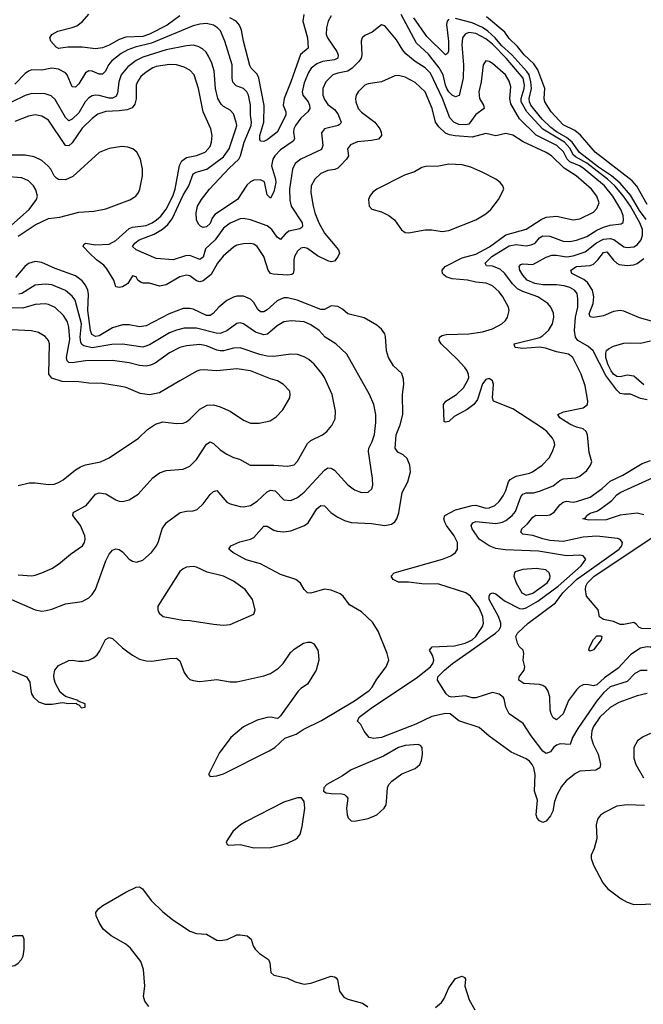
# Model space of a CAD drawing. Header units: inches. Extents: x 1834610 to 2027685, y 642842 to 774116.
# Tile 516 of 632: x 1963198 to 1966907, y 717903 to 723759. Entities that reach past the tile are written whole.
import ezdxf

# ---------------------------------------------------------------- set-up
doc = ezdxf.new("R2010")
doc.units = ezdxf.units.IN
doc.header["$MEASUREMENT"] = 0
doc.layers.add('B9761', color=7, linetype='Continuous')
doc.layers.add('B9762', color=7, linetype='Continuous')

msp = doc.modelspace()

# ---------------------------------------------------------------- linework, layer by layer
at = {"layer": 'B9761', "color": 5}
for points, elevation in [([(1963150, 719887.7), (1963238, 719850), (1963258.6, 719818.5), (1963263.7, 719770), (1963268.8, 719750), (1963280.4, 719730), (1963310, 719702.4), (1963350, 719688.7), (1963391.3, 719688.7), (1963450, 719698), (1963490, 719692), (1963534, 719694), (1963534, 719690), (1963550, 719684.7), (1963566.7, 719666.7), (1963588, 719670), (1963588, 719690), (1963546, 719706), (1963546, 719710), (1963470, 719733.2), (1963439.6, 719759.6), (1963411.6, 719810), (1963404.1, 719835.9), (1963401.2, 719858.8), (1963407.3, 719890), (1963430, 719918), (1963490, 719948), (1963510, 719950.3), (1963550, 719943.1), (1963575.8, 719944.2), (1963610, 719950.3), (1963637.2, 719962.8), (1963658.2, 719981.8), (1963671.1, 720000)], 420), ([(1963841.4, 720000), (1963870, 719978.9), (1963910, 719956), (1963950, 719946), (1963983.4, 719943.4), (1964090, 719960.2), (1964130, 719960.9), (1964150, 719945.5), (1964177.3, 719877.3), (1964193.4, 719850), (1964210, 719835.5), (1964230, 719828), (1964270, 719822.4), (1964370, 719835.2), (1964450, 719820.3), (1964490, 719820.7), (1964650, 719855.8), (1964690, 719870.2), (1964737.8, 719902.2), (1964765.1, 719930), (1964810, 719996.4), (1964813.7, 720000)], 420), ([(1964972.5, 720000), (1964977.8, 719950), (1964962, 719890), (1964910, 719806.6), (1964870, 719782), (1964854.1, 719765.9), (1964750, 719618), (1964734.4, 719605.6), (1964730, 719602.7), (1964691.3, 719611.3), (1964670, 719609.7), (1964610, 719592.9), (1964530, 719552.8), (1964454.6, 719490), (1964383.5, 719396.5), (1964322, 719270), (1964330, 719258.8), (1964370, 719262.6), (1964410, 719273.1), (1964680.9, 719410), (1964715.2, 719430), (1964774.6, 719485.4), (1964842, 719510), (1964883.2, 719536.8), (1964992.8, 719590), (1965190, 719707.6), (1965276.2, 719770), (1965294.8, 719790), (1965322.7, 719837.3), (1965378.3, 719910), (1965392.8, 719950), (1965384.2, 719990), (1965380.2, 720000)], 420), ([(1966930, 719750.5), (1966870, 719737.7), (1966761.6, 719698.4), (1966710, 719669.1), (1966648.8, 719610), (1966610, 719555.6), (1966599.8, 719530), (1966597.2, 719490), (1966609.6, 719450), (1966638, 719390), (1966651.3, 719330), (1966647.8, 719310), (1966623.6, 719296.4), (1966530, 719289.1), (1966504.1, 719275.9), (1966448.9, 719231.1), (1966421.1, 719198.9), (1966393.6, 719150), (1966379.6, 719110), (1966367.9, 719052.1), (1966355.8, 719024.2), (1966330, 718992.6), (1966310, 718985.1), (1966290, 718993.5), (1966275.3, 719010), (1966269.8, 719030), (1966277.5, 719117.5), (1966259.8, 719170), (1966264.3, 719270), (1966255.7, 719310), (1966246.5, 719330), (1966230, 719349.8), (1966210, 719363.2), (1966121.9, 719401.9), (1965990, 719497.8), (1965930, 719549.8), (1965810, 719589.1), (1965758.3, 719630), (1965730, 719633.2), (1965650, 719613.7), (1965555, 719570), (1965350, 719489.9), (1965303.1, 719483.1), (1965277.2, 719490), (1965247.5, 719527.5), (1965227.6, 719567.6), (1965207, 719587), (1965217.7, 719610), (1965295.6, 719670), (1965556.6, 719843.4), (1965641.8, 719910), (1965655.8, 719930), (1965660.2, 719950), (1965655, 719975), (1965640.9, 720000)], 380), ([(1966930, 719889.1), (1966890, 719889.1), (1966856.2, 719870), (1966810, 719822.1), (1966710, 719790.3), (1966670, 719755.3), (1966630, 719706.9), (1966517, 719543), (1966486.5, 719490), (1966471.6, 719448.5), (1966411.7, 719451.7), (1966390, 719444.4), (1966373.4, 719430), (1966355.8, 719404.2), (1966330, 719393.8), (1966310, 719408.1), (1966239.1, 719499.1), (1966193, 719573), (1966108.8, 719630), (1966089.9, 719669.9), (1966079.5, 719719.5), (1966073.5, 719730), (1966050, 719747.4), (1966010, 719756.8), (1965910, 719726.2), (1965890, 719725.3), (1965850, 719736.8), (1965768, 719730), (1965753.1, 719733.1), (1965735.1, 719750), (1965683.7, 719830), (1965685.7, 719850), (1965723.9, 719890), (1965771.3, 719930), (1965871.3, 720000)], 360), ([(1966857.3, 720000), (1966830, 719982.3), (1966758.1, 719901.9), (1966676.3, 719843.7), (1966630, 719803.5), (1966610, 719796.3), (1966570, 719804), (1966550, 719803.1), (1966530, 719792.5), (1966510, 719773.8), (1966462.8, 719710), (1966430, 719630.8), (1966390, 719594.3), (1966370, 719607.3), (1966358.8, 719630), (1966353.1, 719653.1), (1966351, 719731), (1966339.4, 719770), (1966328, 719788), (1966310, 719799), (1966290, 719804.1), (1966196, 719810), (1966167.1, 719830), (1966168.4, 719850), (1966198.2, 719890), (1966203.1, 719910), (1966193, 719950), (1966195.6, 719990), (1966193.8, 720000)], 340), ([(1966950, 719513.7), (1966905.9, 719494.1), (1966871.6, 719470), (1966851.1, 719430), (1966850, 719367.7), (1966861.6, 719330), (1966907, 719250)], 420), ([(1966914.8, 719085.2), (1966810, 719088.4), (1966750, 719080.8), (1966676.5, 719043.5), (1966653, 719027), (1966635.2, 719004.8), (1966626, 718970), (1966630.3, 718890), (1966613.8, 718830), (1966597.4, 718790), (1966596.5, 718770), (1966610.2, 718730), (1966666, 718626), (1966695.5, 718590), (1966775.5, 718530), (1966810.6, 718510), (1966850, 718496.1), (1966990, 718500.2)], 420), ([(1963967, 717890), (1963942.2, 717922.2), (1963935, 717950), (1963941.7, 718010), (1963934.1, 718110), (1963917.7, 718157.7), (1963857.7, 718237.7), (1963830, 718259.8), (1963742.7, 718310), (1963695, 718350), (1963670, 718389.6), (1963652.9, 718430), (1963651.9, 718450), (1963666.6, 718470), (1963692.9, 718490), (1963830, 718570.6), (1963890, 718599.8), (1963910, 718600.7), (1963929.3, 718589.3), (1963980.5, 718520.5), (1964050, 718453.8), (1964107.1, 718407.1), (1964210, 718337.8), (1964250, 718323.2), (1964310, 718320.8), (1964370, 718285.3), (1964390, 718282), (1964432.5, 718287.5), (1964490, 718315.8), (1964510, 718317), (1964550.2, 718310.2), (1964574, 718290), (1964586.7, 718250), (1964598, 718230), (1964624.9, 718204.9), (1964677.3, 718170), (1964685.5, 718150), (1964692.4, 718092.4), (1964710, 718075.5), (1964790, 718058), (1964836.3, 718036.3), (1964890, 718023.8), (1964930, 718028.4), (1965050, 718070.3), (1965070, 718067.3), (1965080.7, 718060.7), (1965088.2, 718048.2), (1965100.8, 717980.8), (1965126.4, 717946.4), (1965150, 717934), (1965237.3, 717910), (1965269, 717889)], 380), ([(1965670, 717883.1), (1965706.3, 717913.7), (1965722.2, 717937.8), (1965750, 718002), (1965790, 718057.3), (1965830, 718070.4), (1965842.8, 718062.8), (1965850, 718052), (1965846.4, 718010), (1965870.3, 717930), (1965904.6, 717870)], 380)]:
    msp.add_lwpolyline(points, dxfattribs=dict(at, elevation=elevation))
at = {"layer": 'B9761', "color": 5, "elevation": 420}
for points in [[(1965568.2, 719448.2), (1965490, 719441.4), (1965451.1, 719430), (1965361, 719379), (1965170, 719297.1), (1965118.1, 719261.9), (1965024.7, 719210), (1965006.7, 719190), (1965004.4, 719170), (1965020.9, 719160.9), (1965050, 719155.8), (1965114.8, 719154.8), (1965130.2, 719150.2), (1965140.6, 719140.6), (1965148.7, 719128.7), (1965142, 719070), (1965145.3, 719030), (1965152.6, 719012.6), (1965170, 718994.4), (1965190, 718991.7), (1965270, 719008.2), (1965321.6, 719030), (1965365.6, 719070), (1965376.9, 719090), (1965380.5, 719110), (1965386.3, 719190), (1965393.6, 719210), (1965411.6, 719230), (1965470, 719273.7), (1965550, 719306), (1965578, 719330), (1965587.7, 719352.3), (1965593.6, 719390), (1965591.1, 719430), (1965581.4, 719441.5)], [(1964850, 719131.8), (1964770, 719105.7), (1964545.3, 718990), (1964511.6, 718970), (1964465.4, 718930), (1964425.5, 718870), (1964433, 718853), (1964442, 718850), (1964510, 718853.2), (1964590, 718833.2), (1964690, 718835.8), (1964750, 718848.9), (1964790, 718861.1), (1964836.3, 718883.7), (1964850, 718892.7), (1964865.2, 718914.8), (1964878.9, 718961.1), (1964894.2, 719070), (1964889.8, 719110), (1964873.6, 719130)], [(1963170, 718310.4), (1963033.6, 718266.4), (1962950, 718249.3), (1962852.7, 718210), (1962837.1, 718190), (1962869, 718149), (1962930, 718118.7), (1962970, 718108.5), (1963030, 718102.4), (1963070, 718108), (1963110, 718124), (1963170, 718134.8), (1963190, 718146.8), (1963209.6, 718170.4), (1963219.5, 718190), (1963225.6, 718230), (1963225.6, 718290), (1963217, 718310)]]:
    msp.add_lwpolyline(points, close=True, dxfattribs=at)
at = {"layer": 'B9762', "color": 5}
for points, elevation in [([(1965050, 723781.7), (1965033.4, 723750), (1965022.7, 723710), (1965020.8, 723670), (1965029.5, 723650), (1965084.5, 723570), (1965093, 723550), (1965089.5, 723530.5), (1965070, 723520.6), (1964998.9, 723510), (1964964.4, 723495.6), (1964931.6, 723470), (1964915.8, 723444.2), (1964890, 723382.6), (1964878.5, 723330), (1964882.7, 723310), (1964912.9, 723270), (1964922.1, 723250), (1964922.9, 723230), (1964911.8, 723210), (1964870, 723173.6), (1964838.1, 723130), (1964829.2, 723110), (1964826.7, 723090), (1964832.4, 723050), (1964824.2, 723035.8), (1964750, 722985), (1964715.1, 722950), (1964703.1, 722930), (1964695.7, 722890), (1964720.3, 722810), (1964720.9, 722790), (1964710, 722735.6), (1964690, 722697), (1964670, 722718), (1964654.5, 722794.5), (1964630, 722806.9), (1964590, 722804.3), (1964570, 722794), (1964550, 722773.8), (1964493.5, 722690), (1964359.3, 722600.7), (1964342.1, 722577.9), (1964330, 722546.9), (1964310, 722527.1), (1964290, 722523.6), (1964274, 722530), (1964262, 722542), (1964250, 722568), (1964246.9, 722610), (1964256.4, 722650), (1964278.5, 722690), (1964327.1, 722750), (1964443.8, 722876.2), (1964500.9, 722930), (1964511.1, 722950), (1964533.5, 723030), (1964574.6, 723130), (1964576.8, 723150), (1964571.4, 723190), (1964571, 723250), (1964558.5, 723310), (1964549.9, 723329.9), (1964530, 723349.8), (1964486, 723366), (1964466.6, 723386.6), (1964461.3, 723410), (1964461.6, 723490), (1964419, 723630), (1964391.7, 723691.7), (1964375.3, 723710), (1964350, 723725.6), (1964310, 723735.2), (1964270, 723732.1), (1964230, 723722.7), (1963981.5, 723618.5), (1963884.9, 723595.2), (1963840.4, 723579.6), (1963802.2, 723557.8), (1963746.4, 723513.6), (1963726.6, 723490), (1963707.8, 723452.2), (1963690, 723435.2), (1963670, 723434.7), (1963630, 723451.9), (1963610, 723453.8), (1963590, 723443.1), (1963550, 723378.2), (1963530, 723356.8), (1963510, 723359.7), (1963479.9, 723430), (1963470, 723442), (1963430, 723464.5), (1963390, 723469.9), (1963330, 723457.9), (1963270, 723459.6), (1963250, 723453.5), (1963230, 723438.5), (1963170, 723375.9)], 340), ([(1964150, 723781.8), (1964074.8, 723725.2), (1963970, 723671.6), (1963930, 723659.4), (1963830, 723655.7), (1963790, 723641.5), (1963730, 723606.7), (1963690, 723591.3), (1963650, 723584.6), (1963570, 723594.4), (1963485.3, 723594.8), (1963430, 723587.3), (1963414.5, 723594.5), (1963384, 723630), (1963377.2, 723650), (1963389.2, 723670), (1963425.2, 723690), (1963510, 723711.3), (1963537.5, 723722.5), (1963572, 723748.1), (1963610, 723791.1)], 320), ([(1964887.5, 723790), (1964882.8, 723750), (1964910.1, 723650), (1964914.3, 723590), (1964868, 723552), (1964811.5, 723390), (1964770.1, 723290.1), (1964765.4, 723250), (1964780.6, 723210), (1964780.1, 723190), (1964730, 723089.8), (1964670, 723044.5), (1964650, 723034.3), (1964630, 723036), (1964626.5, 723046.5), (1964626.2, 723070), (1964649.5, 723150), (1964652.1, 723247.9), (1964620.4, 723410), (1964610, 723435.5), (1964575.4, 723470), (1964567.2, 723487.2), (1964528.4, 723630), (1964516.7, 723696.7), (1964506, 723726), (1964485.3, 723750), (1964447.2, 723770)], 320), ([(1966930, 721498.9), (1966890, 721505.2), (1966830, 721531.3), (1966790, 721530.7), (1966770, 721536.3), (1966750, 721554.6), (1966683.6, 721643.6), (1966607.9, 721790), (1966576.3, 721816.3), (1966518.2, 721850), (1966503.5, 721870), (1966497.6, 721910), (1966504.4, 721990), (1966517.3, 722050), (1966518.2, 722098.2), (1966512.9, 722130), (1966498.3, 722150), (1966470, 722166.7), (1966436, 722176), (1966390, 722180.9), (1966310, 722180.9), (1966261, 722190), (1966216, 722210), (1966190, 722238.8), (1966171.6, 722270), (1966168.4, 722291.6), (1966178.2, 722301.8), (1966190, 722305.8), (1966250, 722301.8), (1966330, 722346.5), (1966362.5, 722357.5), (1966390, 722358.4), (1966450, 722348.2), (1966490, 722354.7), (1966561.2, 722378.8), (1966628.9, 722431.1), (1966670, 722452.9), (1966710, 722457.6), (1966730.6, 722450.6), (1966790, 722408.5), (1966810, 722403.8), (1966850, 722407.9), (1966870, 722419.4), (1966894.9, 722450), (1966902.6, 722477.4), (1966901.6, 722510), (1966886.8, 722550), (1966830, 722649.5), (1966789.1, 722710), (1966738.4, 722770), (1966694.3, 722810), (1966570, 722904.6), (1966502.8, 722942.8), (1966492.5, 722952.5), (1966470, 722995.2), (1966437.4, 723030), (1966308.5, 723108.5), (1966213.2, 723210), (1966180.9, 723270), (1966179.5, 723290), (1966198.6, 723350), (1966200.4, 723370), (1966191.4, 723410), (1966091.6, 723530), (1966010, 723613.1), (1965970, 723645.4), (1965910, 723675.6), (1965870, 723683), (1965846.9, 723673.1), (1965831.6, 723650), (1965827, 723610), (1965838.3, 723490), (1965835.6, 723410), (1965811.3, 723308.7), (1965790, 723299.4), (1965770, 723310.5), (1965750, 723329.9), (1965738.5, 723350), (1965729.9, 723370), (1965717.1, 723430), (1965692.9, 723472.9), (1965630, 723553), (1965558.6, 723618.6), (1965467.4, 723790)], 340), ([(1965750, 723762.2), (1965740.7, 723750), (1965735.5, 723730), (1965748, 723631.9), (1965747.8, 723572.2), (1965742.2, 723557.8), (1965730, 723549), (1965619, 723659), (1965542.5, 723770)], 320), ([(1966923.9, 722570), (1966883.3, 722623.3), (1966830, 722714.6), (1966770, 722785.6), (1966718, 722830), (1966641, 722881), (1966528, 722968), (1966484, 723030), (1966450, 723058.8), (1966391.3, 723091.3), (1966357.5, 723117.5), (1966306.3, 723166.3), (1966260.9, 723220.9), (1966238.4, 723250), (1966229.5, 723270), (1966227.6, 723290), (1966241.3, 723350), (1966238.9, 723390), (1966227.8, 723430), (1966214.8, 723450), (1966124.2, 723550), (1966064.4, 723604.4), (1966026.3, 723650), (1965982.4, 723690), (1965950, 723712.7), (1965890, 723739.3), (1965790, 723766.7)], 320), ([(1966930, 722659.9), (1966868.3, 722768.3), (1966839.8, 722799.8), (1966621.2, 722970), (1966532.4, 723072.4), (1966498.8, 723098.8), (1966430, 723133.8), (1966358.5, 723210), (1966321.8, 723270), (1966317.8, 723290), (1966320.4, 723350), (1966279.6, 723459.6), (1966255.6, 723495.6), (1966199.1, 723550), (1966159.6, 723599.6), (1966110, 723646.2), (1966083.5, 723683.5), (1965975.1, 723775.1)], 280), ([(1965871.3, 720000), (1966028.4, 720110), (1966050.4, 720130), (1966060.2, 720150), (1966058.6, 720170), (1966044.7, 720210), (1965989.9, 720310), (1965989.8, 720330.2), (1965996.6, 720343.4), (1966010, 720350.3), (1966030, 720344.7), (1966081.9, 720301.9), (1966170, 720257.7), (1966190, 720255.3), (1966210, 720260.2), (1966279.5, 720300.5), (1966400.1, 720390), (1966536.7, 720510), (1966565.1, 720550), (1966549.8, 720569.8), (1966530, 720573.6), (1966450, 720569.9), (1966282.9, 720597), (1966085.8, 720605.8), (1966030, 720614.3), (1965990, 720630.5), (1965930, 720669.2), (1965888.9, 720730), (1965882.4, 720750), (1965893.3, 720766.7), (1965910, 720773.5), (1966030, 720763.4), (1966069.9, 720770.1), (1966090, 720780.1), (1966127.3, 720810), (1966146.7, 720833.2), (1966178.9, 720921.1), (1966190, 720937.9), (1966210, 720944.6), (1966254.4, 720945.6), (1966290, 720955), (1966370, 720987.1), (1966410, 721018.5), (1966430, 721027.4), (1966505.3, 721034.7), (1966530, 721044.7), (1966570, 721077.6), (1966592.4, 721110), (1966599.7, 721130), (1966585.6, 721185.6), (1966574, 721290), (1966566.3, 721310), (1966550, 721324.5), (1966510, 721334.6), (1966470, 721352.3), (1966409.7, 721390), (1966399.1, 721410), (1966433.1, 721426.9), (1966549.3, 721450), (1966574, 721470), (1966576.2, 721490), (1966562, 721582), (1966537, 721650), (1966487, 721750), (1966462.7, 721770), (1966390, 721783.9), (1966325.9, 721805.9), (1966290, 721811), (1966190, 721804.2), (1966144, 721810), (1966140.9, 721820.9), (1966139.3, 721830), (1966290.8, 721869.2), (1966310, 721880.3), (1966342.6, 721910), (1966365.8, 721950), (1966374.8, 721990), (1966373.5, 722013.5), (1966357.7, 722050), (1966339.7, 722070), (1966280.4, 722110), (1966190, 722141.9), (1966158.8, 722158.8), (1966128.6, 722188.6), (1966083.8, 722250), (1966055, 722275.1), (1966010, 722293.2), (1965975.1, 722295.1), (1965966, 722310), (1966006.6, 722350), (1966110, 722414.7), (1966150, 722421.1), (1966210, 722414.4), (1966240.3, 722419.7), (1966262.9, 722430), (1966290, 722461.7), (1966310, 722473.7), (1966350, 722470.8), (1966430, 722440.6), (1966470, 722440.3), (1966510, 722447.5), (1966570, 722468.9), (1966630, 722506.7), (1966670, 722525.5), (1966710, 722536.2), (1966775.3, 722544.7), (1966786.9, 722553.1), (1966789.8, 722570.2), (1966786.3, 722593.7), (1966773, 722630), (1966726.1, 722710), (1966676, 722770), (1966550, 722875), (1966527.8, 722890), (1966470, 722914.1), (1966454.9, 722930), (1966432.9, 722972.9), (1966391.8, 723010), (1966270, 723071.4), (1966169.9, 723170), (1966118.5, 723258.5), (1966113.1, 723290), (1966118.8, 723358.8), (1966110, 723393.1), (1966086.5, 723430), (1966010, 723497.4), (1965990, 723509.7), (1965970, 723513.6), (1965953.7, 723490), (1965942.2, 723390), (1965928.7, 723330), (1965931.9, 723290), (1965955.8, 723250), (1965960.3, 723230), (1965910, 723194.5), (1965870, 723138), (1965850, 723132.7), (1965810, 723134.6), (1965781, 723150), (1965756, 723176), (1965712.3, 723290), (1965640.4, 723440.4), (1965610, 723472.2), (1965550, 723509.3), (1965495.3, 723555.3), (1965476.7, 723576.7), (1965438.6, 723638.6), (1965370, 723722.9), (1965350, 723727.3), (1965294.6, 723685.4), (1965250, 723664.7), (1965234, 723650), (1965228.2, 723631.8), (1965232.7, 723550), (1965229.4, 723530), (1965216, 723510), (1965175.3, 723470), (1965150, 723452.1), (1965090, 723441.2), (1965059.7, 723430), (1965019, 723390), (1965001.3, 723350), (1965001.6, 723310), (1965010, 723284.6), (1965030, 723254.4), (1965070, 723223.9), (1965090, 723199), (1965110.2, 723150), (1965103.4, 723136.6), (1965091.5, 723128.5), (1965010, 723109.7), (1964993.7, 723086.3), (1965000.1, 723010), (1964992.9, 722987.1), (1964870.3, 722930), (1964837.2, 722902.8), (1964819.8, 722870), (1964802.8, 722750), (1964804.4, 722684.4), (1964813.2, 722650), (1964877.4, 722550), (1964880.6, 722530), (1964876.6, 722523.4), (1964864.4, 722515.6), (1964798.6, 722501.4), (1964776.7, 722483.3), (1964750, 722451.5), (1964730, 722465.6), (1964697, 722510), (1964670, 722531.8), (1964570, 722569.2), (1964530, 722576.8), (1964510, 722573.8), (1964450, 722547.9), (1964410, 722519.4), (1964360.7, 722450), (1964303.8, 722396.2), (1964290, 722345.7), (1964270, 722332.1), (1964210, 722356.7), (1964185.2, 722354.8), (1964110, 722329.8), (1964010, 722338.6), (1963891.1, 722390), (1963869.8, 722410), (1963883.1, 722430), (1963908.9, 722450), (1963997.2, 722482.8), (1964047.4, 722512.6), (1964080.2, 722539.8), (1964105.2, 722574.8), (1964170, 722714.3), (1964204.7, 722770), (1964230, 722841.5), (1964247.3, 722852.7), (1964310.6, 722869.4), (1964410, 722943.6), (1964444, 722990), (1964484.5, 723110), (1964488.6, 723130), (1964485.6, 723150), (1964470, 723198), (1964450, 723220.4), (1964410, 723242.9), (1964395.9, 723255.9), (1964375.8, 723290), (1964361.9, 723350), (1964354.9, 723454.9), (1964340.9, 723500.9), (1964321.9, 723541.9), (1964306.3, 723566.3), (1964286.2, 723586.2), (1964260, 723600), (1964230, 723606.4), (1964190, 723603.6), (1964070, 723579.2), (1963930, 723536.4), (1963890, 723515.4), (1963842, 723478), (1963802.5, 723430), (1963787.8, 723390), (1963780.7, 723319.3), (1963770, 723301.1), (1963750, 723292.8), (1963730, 723292.8), (1963670, 723308.8), (1963650, 723310.5), (1963630, 723306.1), (1963610, 723293.8), (1963588.2, 723270), (1963550, 723205), (1963510, 723167.6), (1963490, 723157.4), (1963470, 723177.4), (1963410, 723283.5), (1963386, 723306), (1963350, 723317), (1963270, 723320.5), (1963230, 723307.5), (1963150, 723267.9)], 360), ([(1965640.9, 720000), (1965635.3, 720010), (1965650.6, 720029.4), (1965784.3, 720035.7), (1965847.6, 720050), (1965870, 720059.9), (1965888.2, 720070), (1965910, 720091), (1965950, 720149.2), (1965956.7, 720170), (1965952.4, 720210), (1965930, 720260.3), (1965879.9, 720330), (1965850.9, 720350), (1965690, 720401.6), (1965590, 720404.4), (1965510, 720414.1), (1965450, 720413.7), (1965418.4, 720430), (1965407, 720450), (1965426, 720470), (1965713.3, 720550), (1965762, 720570), (1965790.5, 720589.5), (1965801.8, 720610), (1965801, 720650), (1965782.6, 720690), (1965736.5, 720750), (1965726.6, 720770), (1965719.7, 720790), (1965727.3, 720810), (1965790, 720843), (1965890, 720869.1), (1965910, 720870.6), (1965970, 720853.1), (1965990, 720855.1), (1966024.2, 720870), (1966050, 720893), (1966073.9, 720926.1), (1966090, 720958.9), (1966104.8, 721010), (1966115.7, 721024.3), (1966150, 721044.4), (1966230, 721062), (1966248.3, 721070), (1966304.5, 721110), (1966347.5, 721152.5), (1966367.6, 721190), (1966379.8, 721230), (1966377.2, 721250), (1966367.2, 721270), (1966333.3, 721310), (1966307.4, 721330), (1966130, 721443.9), (1966016, 721490), (1966009.5, 721510), (1966015.4, 721590), (1966009.5, 721610), (1965990, 721624.2), (1965970, 721618.5), (1965950, 721593.5), (1965920, 721500), (1965898.8, 721470), (1965859, 721441), (1965781.7, 721398.3), (1965750, 721368.9), (1965730, 721365.3), (1965723, 721370), (1965717.7, 721470), (1965732.3, 721490), (1965795.4, 721530), (1965837, 721570), (1965862.1, 721610), (1965868.4, 721630), (1965867.7, 721647.7), (1965860.2, 721670), (1965846, 721690), (1965800.1, 721740.1), (1965703.9, 721830), (1965692.4, 721850), (1965694.3, 721870), (1965710, 721880.2), (1965734.1, 721885.9), (1965870, 721889.5), (1965950, 721902.4), (1966010, 721920.2), (1966066, 721950), (1966088.2, 721970), (1966098.5, 721990), (1966108.4, 722030), (1966104.7, 722050), (1966072.4, 722110), (1966050, 722139.8), (1966010, 722176.2), (1965972.3, 722192.3), (1965910, 722198.3), (1965861.2, 722210), (1965770, 722216.7), (1965735.1, 722230), (1965721.1, 722241.1), (1965711.9, 722250), (1965710.9, 722270), (1965728.5, 722290), (1965830, 722341.7), (1965910, 722365.1), (1965991.6, 722408.4), (1966090, 722478.8), (1966210, 722512.1), (1966299.3, 722570), (1966330, 722585), (1966390, 722590.1), (1966490, 722567.8), (1966530, 722574.3), (1966610, 722613.7), (1966630, 722635.6), (1966644, 722670), (1966630.5, 722710), (1966598.5, 722750), (1966508.4, 722830), (1966436.6, 722876.6), (1966360.2, 722950), (1966330, 722968.4), (1966192, 723032), (1966130, 723072.9), (1966090, 723082.6), (1966030, 723068.1), (1965970, 723080.9), (1965890, 723060.1), (1965787.9, 723067.9), (1965753.8, 723073.7), (1965730, 723083.5), (1965690, 723120.5), (1965671.7, 723150), (1965652, 723230), (1965609.8, 723330), (1965550, 723385.4), (1965490, 723417.7), (1965450, 723427), (1965430, 723424.5), (1965350, 723388.8), (1965270, 723377.8), (1965250, 723368.5), (1965210.3, 723330), (1965198.9, 723310), (1965194.9, 723290), (1965196.9, 723270), (1965211.1, 723230), (1965230, 723208.6), (1965310.1, 723150), (1965339.8, 723110), (1965348.6, 723090), (1965350.2, 723069.8), (1965331.2, 723048.8), (1965290, 723040.4), (1965207.4, 723032.6), (1965165.1, 723014.9), (1965148.4, 722990), (1965152.7, 722950), (1965141, 722930), (1965104.5, 722890), (1965090, 722875.5), (1965072.4, 722867.6), (1965030, 722862.1), (1964990, 722844.5), (1964952.8, 722810), (1964930.9, 722770), (1964928.7, 722730), (1964942.8, 722650), (1964953, 722610), (1964976.3, 722550), (1965010, 722488.6), (1965094.7, 722390), (1965099.1, 722370), (1965090, 722347.8), (1965070, 722323.5), (1965050, 722319.2), (1965030, 722324.8), (1964970, 722353.6), (1964910, 722397.7), (1964890, 722404.5), (1964870, 722400.7), (1964850, 722382.4), (1964833.1, 722350), (1964828.6, 722330), (1964828.3, 722270), (1964824.1, 722250), (1964817.1, 722242.9), (1964790, 722239.3), (1964705.1, 722245.1), (1964689.5, 722249.5), (1964674.9, 722270), (1964650, 722350.9), (1964610.8, 722410.8), (1964590, 722422.9), (1964570, 722427.3), (1964530, 722425.7), (1964490, 722417.3), (1964470, 722405.8), (1964407.4, 722352.6), (1964375.1, 722310), (1964337.2, 722242.8), (1964290, 722205.8), (1964270, 722200.6), (1964250, 722206.6), (1964210, 722236.1), (1964190, 722239.9), (1964150, 722229.9), (1964070, 722181.4), (1964030, 722174.4), (1963970, 722191.4), (1963932.6, 722192.6), (1963917.4, 722197.4), (1963901.3, 722210), (1963890, 722229.4), (1963870, 722234.5), (1963840.8, 722190), (1963830, 722181.6), (1963810, 722169.2), (1963790, 722165), (1963770.8, 722170.8), (1963759, 722210), (1963717.2, 722277.2), (1963698.4, 722298.4), (1963654.6, 722330), (1963612.4, 722370), (1963575, 722410), (1963579.2, 722420.8), (1963590, 722430.6), (1963650, 722419.3), (1963730, 722424.6), (1963770, 722444.8), (1963850, 722516.9), (1963870, 722524.2), (1963950, 722535.2), (1963986.4, 722550), (1964012.3, 722567.7), (1964036.7, 722590), (1964070, 722632.2), (1964109.2, 722710), (1964123.6, 722750), (1964148.1, 722891.9), (1964161.5, 722918.5), (1964190, 722938.3), (1964250, 722950.1), (1964301, 722970), (1964330, 723004.6), (1964339.4, 723030), (1964342.3, 723070), (1964335.4, 723110), (1964288.5, 723210), (1964261.6, 723350), (1964235.2, 723430), (1964210, 723458.9), (1964177.1, 723477.1), (1964130, 723489.9), (1964090, 723491.5), (1964010, 723479.4), (1963990, 723472.5), (1963950, 723447.5), (1963918.8, 723421.2), (1963898.3, 723390), (1963891.8, 723370), (1963891.6, 723288.4), (1963883.1, 723256.9), (1963866.3, 723233.7), (1963837.1, 723222.9), (1963790, 723215.8), (1963710, 723213), (1963663.5, 723196.5), (1963630, 723171.6), (1963570, 723114.1), (1963510, 723026.5), (1963490, 723007.8), (1963470, 723010.5), (1963370, 723161.5), (1963330, 723185.9), (1963290, 723191.9), (1963250, 723184.5), (1963170, 723153.6)], 380), ([(1963190, 722471.7), (1963290, 722538.2), (1963370, 722577.2), (1963436.2, 722583.8), (1963550, 722614.5), (1963639.7, 722620.3), (1963710, 722634.6), (1963852.4, 722687.6), (1963888.5, 722710), (1963904.5, 722730), (1963912.7, 722750), (1963928.4, 722830), (1963929.1, 722870), (1963916.2, 722930), (1963895.5, 722970), (1963871.1, 722990), (1963840.5, 723000.5), (1963805.3, 723005.3), (1963730, 722993.6), (1963670, 722968.4), (1963514.6, 722825.4), (1963470, 722805.3), (1963430, 722808.2), (1963416.6, 722816.6), (1963404.1, 722830), (1963383.2, 722870), (1963365.6, 722890), (1963330, 722920.5), (1963284, 722944), (1963230, 722953.8), (1963150, 722953.2)], 420), ([(1963150, 722537.4), (1963255.5, 722630), (1963298.5, 722690), (1963304.4, 722710), (1963294, 722746), (1963279.7, 722770), (1963250, 722800.4), (1963210, 722817.8), (1963110, 722827)], 440), ([(1966970, 721962), (1966884.7, 721984.7), (1966790, 722024.3), (1966770, 722028.4), (1966730, 722022.8), (1966670, 721997.1), (1966610, 721987), (1966591.4, 721991.4), (1966584.9, 722010), (1966607.8, 722070), (1966612.9, 722110), (1966604.6, 722150), (1966575.3, 722195.3), (1966553.3, 722213.3), (1966482.4, 722250), (1966475.8, 722270), (1966510, 722290.1), (1966590, 722297.4), (1966610, 722305.2), (1966637.1, 722330), (1966670, 722373.5), (1966690, 722378), (1966728.6, 722328.6), (1966748.9, 722310), (1966763.7, 722303.7), (1966810, 722296.7), (1966850, 722301.3), (1966870, 722308.5), (1966910, 722338.9)], 320), ([(1965380.2, 720000), (1965330, 720122.9), (1965295.4, 720175.4), (1965230, 720237.6), (1965159.5, 720279.5), (1965121.7, 720330), (1965103.4, 720343.4), (1965050, 720365.3), (1965010, 720371.8), (1964930, 720348.5), (1964910, 720349.7), (1964890, 720369.5), (1964867.9, 720407.9), (1964839.5, 720430), (1964750, 720459), (1964630, 720522.1), (1964545.9, 720545.9), (1964466.6, 720590), (1964442.7, 720610), (1964453.2, 720630), (1964506.9, 720653.1), (1964570, 720668.4), (1964590, 720679.7), (1964650, 720747.2), (1964670, 720747.4), (1964710, 720722.3), (1964730, 720716.1), (1964770, 720713.4), (1964810, 720719.3), (1964891.8, 720750), (1964914.2, 720765.8), (1964964.6, 720850), (1964990, 720870.2), (1965010, 720866.7), (1965050, 720825.2), (1965090, 720799.6), (1965130, 720780.2), (1965169.4, 720769.4), (1965290, 720762.3), (1965370, 720750.2), (1965410, 720758.6), (1965428.4, 720771.6), (1965440.8, 720790), (1965453.5, 720826.5), (1965472.7, 720947.3), (1965506, 721010), (1965521.4, 721070), (1965519.2, 721110), (1965501.7, 721150), (1965478, 721170), (1965447, 721187), (1965431.1, 721211.1), (1965436.9, 721290), (1965461.6, 721350), (1965476.5, 721410), (1965474.7, 721530), (1965482.9, 721590), (1965481.6, 721621.6), (1965470, 721655.1), (1965420.4, 721700.4), (1965390.5, 721750.5), (1965379.8, 721790), (1965374.1, 721874.1), (1965369.7, 721890), (1965350, 721917.6), (1965322.2, 721942.3), (1965246.4, 721986.4), (1965150, 722009.8), (1965118.1, 722038.1), (1965090, 722053.4), (1965050, 722056.1), (1965010, 722034.6), (1964990, 722034.9), (1964848.3, 722090), (1964790, 722105), (1964770, 722104.8), (1964730, 722087.2), (1964670, 722033.9), (1964650, 722021.5), (1964630, 722022), (1964615.3, 722035.3), (1964590, 722077.2), (1964570, 722097.4), (1964530, 722113.8), (1964490, 722114.5), (1964470, 722109.1), (1964430, 722088.5), (1964383, 722050), (1964349.2, 722010.8), (1964330, 721999.3), (1964310, 721999.4), (1964230, 722036.4), (1964210, 722040.7), (1964170, 722040.2), (1964087.8, 722010), (1963950, 721938.5), (1963910, 721932.5), (1963850, 721944.9), (1963810, 721943), (1963750, 721925.8), (1963670, 721879.5), (1963650, 721875.4), (1963626.7, 721886.7), (1963618.4, 721910), (1963602.9, 722030), (1963606.7, 722126.8), (1963603.6, 722150), (1963590, 722179.8), (1963570, 722206.3), (1963530, 722235.7), (1963410, 722279.2), (1963330, 722315.6), (1963290, 722321.1), (1963250, 722308.3), (1963227.9, 722290), (1963173.8, 722226.2)], 420), ([(1963150, 720311.3), (1963290, 720248.7), (1963330, 720242), (1963355.2, 720244.8), (1963390, 720253.7), (1963470, 720284.9), (1963570, 720298), (1963610, 720321.1), (1963630, 720341.1), (1963649.2, 720370.8), (1963710, 720540.5), (1963730, 720580.4), (1963750, 720603.8), (1963770, 720612.7), (1963790, 720608), (1963810, 720593.4), (1963850, 720550.6), (1963870, 720538), (1963893, 720533), (1963930, 720544.9), (1963982.6, 720590), (1964012.6, 720630), (1964024.1, 720655.9), (1964044.7, 720730), (1964071, 720769), (1964153, 720827), (1964190, 720836.5), (1964230, 720837.4), (1964254.6, 720845.4), (1964290, 720878.9), (1964330, 720934.6), (1964350, 720953.4), (1964370, 720958.4), (1964430, 720888.7), (1964450, 720878.7), (1964510, 720862.7), (1964530, 720861.2), (1964570, 720870.2), (1964610, 720895.6), (1964669, 720951), (1964690, 720960.6), (1964716.7, 720956.7), (1964770, 720903.5), (1964810, 720899.8), (1964850, 720917.1), (1964890, 720949.3), (1965010, 721079), (1965030, 721092.7), (1965050, 721092.3), (1965070, 721080.2), (1965150, 720992.9), (1965190, 720963.6), (1965230, 720946.3), (1965270.7, 720949.3), (1965291.6, 720968.4), (1965298.5, 720990), (1965296.4, 721030), (1965271.6, 721190), (1965273.8, 721210), (1965293.8, 721250), (1965307.5, 721292.5), (1965316.6, 721363.4), (1965315.4, 721410), (1965304.8, 721470), (1965278.5, 721530), (1965143.1, 721770), (1965077.4, 721830), (1965015.1, 721870), (1964978.7, 721910), (1964930, 721943.8), (1964890, 721962.2), (1964812.6, 721967.4), (1964770, 721961.2), (1964730, 721937.1), (1964671.7, 721888.3), (1964650, 721884.9), (1964600.9, 721900.9), (1964530, 721949.8), (1964510, 721955.6), (1964490, 721952), (1964430, 721909.1), (1964390, 721892.9), (1964366.2, 721893.8), (1964250, 721923.9), (1964176, 721924), (1964130, 721913.1), (1964090, 721897.1), (1963970, 721825.6), (1963930, 721811), (1963809.9, 721829.9), (1963746.4, 721826.4), (1963630, 721807.6), (1963579.4, 721819.4), (1963567.7, 721827.7), (1963561.5, 721841.5), (1963558.4, 721870), (1963565.3, 721950), (1963528.1, 722090), (1963510, 722114.3), (1963470, 722147.6), (1963390, 722181.1), (1963350, 722185.4), (1963290, 722179.6), (1963210, 722130.9), (1963193.1, 722126.9)], 440), ([(1963190, 720456.6), (1963270, 720452.1), (1963290, 720454.4), (1963330, 720469.1), (1963390, 720494.9), (1963430, 720520.2), (1963500, 720580), (1963571.1, 720630), (1963583.1, 720650), (1963587.2, 720670), (1963585.3, 720690), (1963559.3, 720750), (1963513.3, 720810), (1963516.6, 720823.4), (1963519.5, 720830), (1963594.3, 720870), (1963650, 720936), (1963670, 720944.7), (1963710, 720939.3), (1963770, 720902.6), (1963790, 720895.9), (1963810, 720893.2), (1963850, 720903.6), (1963902.7, 720937.3), (1963990, 721033.7), (1964030, 721063.1), (1964070, 721077.4), (1964170, 721086.5), (1964210, 721103.1), (1964250, 721142.3), (1964310, 721234.6), (1964330, 721247.6), (1964350, 721237.3), (1964390, 721201.1), (1964430, 721174.2), (1964470, 721155.8), (1964505.8, 721145.8), (1964568.9, 721108.9), (1964710, 721109), (1964790, 721102.9), (1964830, 721111.8), (1964850, 721132.7), (1964910, 721239), (1964930, 721256.2), (1964998.4, 721290), (1965025.1, 721310), (1965054.5, 721345.5), (1965074.2, 721385.8), (1965076, 721430), (1965056.4, 721530), (1965010.8, 721630), (1964994.5, 721654.5), (1964949.2, 721709.2), (1964916.9, 721736.9), (1964890, 721753.1), (1964850, 721766.8), (1964810, 721769), (1964710, 721756.3), (1964670, 721757.6), (1964627.2, 721767.2), (1964510, 721807.5), (1964470, 721804.7), (1964410.1, 721789.9), (1964390, 721789.9), (1964370, 721794.1), (1964310, 721819.9), (1964270, 721826.8), (1964190, 721819.1), (1964150, 721808.5), (1964090, 721777.7), (1964003.6, 721716.4), (1963975.9, 721704), (1963950, 721699), (1963910, 721701.4), (1963850, 721718.6), (1963750, 721732.1), (1963590, 721729.4), (1963510, 721717.7), (1963490, 721720.3), (1963481.1, 721730), (1963475.9, 721750), (1963496.2, 721856.2), (1963489.9, 721929.9), (1963481.7, 721961.7), (1963459.1, 721999.1), (1963410, 722047), (1963370, 722065.7), (1963350, 722069.1), (1963290, 722064.7), (1963217.2, 722042.8), (1963150, 722044.9)], 460), ([(1963190, 720987.8), (1963255.1, 721004.9), (1963290, 721005.1), (1963370, 720993.7), (1963403.1, 720996.9), (1963430, 721006.3), (1963457.7, 721022.3), (1963530, 721082.3), (1963560.5, 721099.5), (1963590, 721111.6), (1963679, 721130), (1963730, 721152.4), (1963905.1, 721270), (1963959.2, 721320.8), (1964006.7, 721353.3), (1964050, 721366.7), (1964130, 721358), (1964170, 721358.7), (1964190, 721367), (1964210, 721382.6), (1964270, 721443.1), (1964313.7, 721466.3), (1964350, 721468.2), (1964390, 721456.9), (1964450.1, 721430.1), (1964530, 721376.5), (1964570, 721359.6), (1964621.8, 721358.2), (1964687.3, 721372.7), (1964723.5, 721396.5), (1964762.2, 721437.7), (1964804.2, 721510), (1964807.6, 721530), (1964804.5, 721550), (1964767, 721590), (1964732.3, 721610), (1964690, 721622.3), (1964569.9, 721669.9), (1964490, 721683), (1964370, 721669.8), (1964290, 721676.8), (1964270, 721674.8), (1964251.6, 721668.5), (1964150, 721611.1), (1964030, 721538.7), (1963970, 721527.6), (1963914.7, 721534.8), (1963830.6, 721570.6), (1963790, 721579.8), (1963690, 721594.2), (1963610, 721596.8), (1963550, 721605.4), (1963450, 721607.5), (1963390, 721625.8), (1963371.2, 721650), (1963375.3, 721830), (1963369.7, 721850), (1963350, 721875.1), (1963310, 721898), (1963268, 721908), (1963110, 721915.8)], 480), ([(1966910, 721587.1), (1966850, 721638.9), (1966810, 721645.6), (1966770, 721635.2), (1966750, 721636.8), (1966730, 721651.1), (1966715.9, 721670), (1966696.6, 721710), (1966684.7, 721750), (1966684, 721776), (1966688.8, 721791.2), (1966699.2, 721800.8), (1966730, 721817), (1966790, 721834.1), (1966830, 721837.5), (1966890, 721835), (1966950, 721848.1)], 320), ([(1966193.8, 720000), (1966192, 720010), (1966169.3, 720030), (1966158, 720050), (1966149.6, 720090), (1966158, 720110), (1966221.6, 720170), (1966385.2, 720290), (1966428.9, 720350), (1966509.6, 720430.4), (1966762.6, 720610), (1966778.5, 720630), (1966782.8, 720650), (1966770, 720667.1), (1966752.7, 720672.7), (1966630, 720687.9), (1966550, 720681.1), (1966430, 720655.8), (1966350, 720662.3), (1966310, 720671), (1966250, 720692), (1966190, 720698.8), (1966179.3, 720710), (1966184.9, 720730), (1966219, 720761), (1966250, 720801.1), (1966267.7, 720812.3), (1966330, 720809.4), (1966350, 720813.1), (1966376.2, 720830), (1966410, 720872.7), (1966430, 720890.1), (1966450, 720895.7), (1966490, 720890.1), (1966510, 720893.6), (1966590, 720919.7), (1966662.6, 720970), (1966710, 721013.5), (1966784.7, 721050), (1966900.4, 721119.6), (1966950, 721136.6)], 340), ([(1966910, 720813.7), (1966870, 720823.6), (1966770, 720811.6), (1966685.2, 720785.2), (1966582.2, 720782.2), (1966547, 720790), (1966562.9, 720797.1), (1966571.1, 720810), (1966590, 720823.5), (1966630, 720835.3), (1966650, 720847.8), (1966720.3, 720899.7), (1966750, 720932.4), (1966770, 720946.9), (1967030, 721065)], 320), ([(1966970, 720135.6), (1966897.4, 720137.4), (1966883, 720143), (1966864.7, 720164.7), (1966850, 720173), (1966790, 720160.9), (1966770, 720162.7), (1966730, 720179.6), (1966670, 720191.8), (1966646.5, 720206.5), (1966639.3, 720250), (1966569.7, 720330), (1966563.8, 720370), (1966565.7, 720390), (1966575, 720410), (1966614.9, 720450), (1966974.5, 720690)], 320), ([(1963671.1, 720000), (1963674.8, 720005.2), (1963707.8, 720072.2), (1963730, 720084.4), (1963750, 720078.4), (1963810, 720023.1), (1963841.4, 720000)], 420), ([(1964813.7, 720000), (1964830, 720016), (1964886.6, 720050), (1964910, 720057.4), (1964930, 720056), (1964946.6, 720046.6), (1964971.5, 720010), (1964972.5, 720000)], 420), ([(1966982.1, 720000), (1966970, 720015.8), (1966950, 720026.6), (1966930, 720029.3), (1966890, 720021.2), (1966857.3, 720000)], 340)]:
    msp.add_lwpolyline(points, dxfattribs=dict(at, elevation=elevation))
for points, elevation in [([(1965750, 722900.2), (1965690, 722888), (1965614.2, 722885.8), (1965590, 722879.9), (1965545.4, 722854.6), (1965485.8, 722834.2), (1965322.4, 722750), (1965295.8, 722730), (1965280.3, 722710), (1965272, 722690), (1965277.1, 722650), (1965291.8, 722631.8), (1965350, 722615.2), (1965393.8, 722593.8), (1965428.1, 722568.1), (1965469.3, 722509.3), (1965490, 722493.1), (1965510, 722490.2), (1965610.5, 722509.5), (1965650, 722508.3), (1965710, 722498.4), (1965750, 722505.3), (1965910.8, 722569.2), (1965970, 722604), (1966000.3, 722630), (1966046.4, 722690), (1966076.9, 722750), (1966071.8, 722770), (1966055.6, 722790), (1966029.6, 722810), (1965952.8, 722850), (1965880.9, 722880.9), (1965830, 722896.4)], 420), ([(1964230, 720507.7), (1964190, 720503.5), (1964170, 720493.8), (1964150, 720476.8), (1964020.5, 720270), (1964019.1, 720250), (1964026.8, 720230), (1964052, 720210), (1964168.3, 720188.3), (1964210, 720186.2), (1964350, 720163.6), (1964410, 720158.7), (1964450, 720162), (1964590, 720222.8), (1964598.4, 720250), (1964582.4, 720310), (1964539.6, 720370), (1964470, 720420.4), (1964410, 720449.7), (1964313.4, 720473.4), (1964250, 720502.8)], 440), ([(1966270, 720494.2), (1966191, 720489), (1966145.5, 720474.5), (1966140.4, 720470), (1966136.5, 720450), (1966151.5, 720410), (1966184.2, 720350), (1966210, 720336.8), (1966250, 720347.8), (1966334.7, 720410), (1966350, 720433.4), (1966353.2, 720450), (1966347.9, 720470), (1966326.5, 720486.5)], 380), ([(1966590, 720002.9), (1966582.9, 720010), (1966586.9, 720026.9), (1966610, 720072.7), (1966630, 720094.6), (1966655.1, 720095.1), (1966659.3, 720090), (1966656.9, 720070), (1966610, 720011.6)], 320)]:
    msp.add_lwpolyline(points, close=True, dxfattribs=dict(at, elevation=elevation))

doc.saveas('drawing.dxf')
